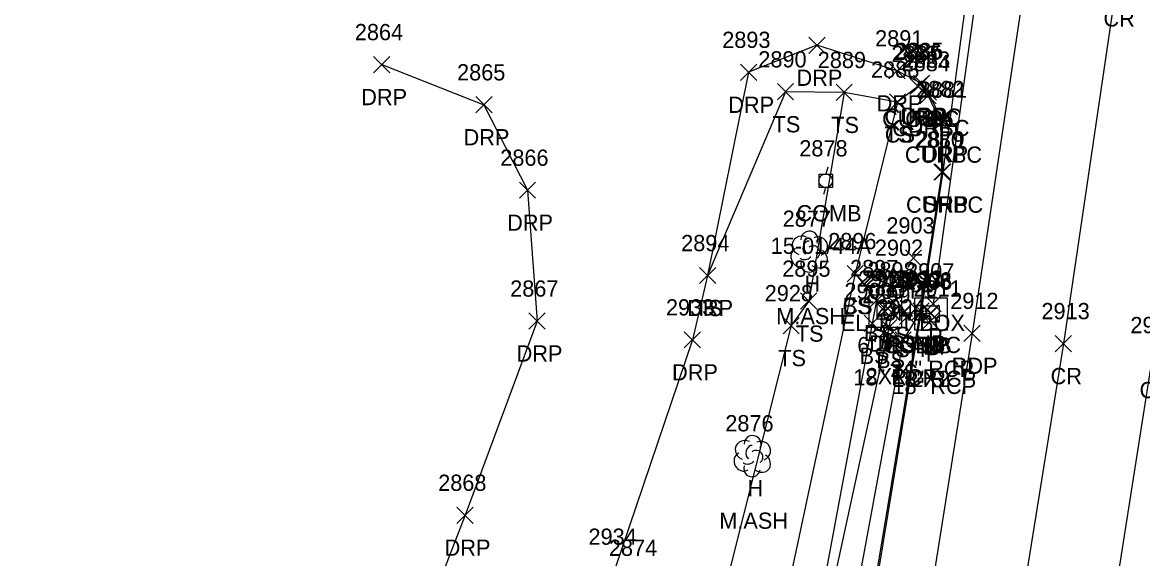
# Model space of a CAD drawing. Extents: x 1462089 to 1464015, y 730534 to 736144.
# Drawn here: x 1463038.3 to 1463176.3, y 733361.5 to 733427.5 of the extents above; entities that cross this region are included whole.
import ezdxf

# ---------------------------------------------------------------- set-up
doc = ezdxf.new("R2010")
doc.units = 0
for name, color, linetype in [('D_A', 7, 'Continuous'), ('D_C', 7, 'Continuous'), ('D_I', 7, 'Continuous'), ('D_TIC', 7, 'Continuous'), ('DCP', 7, 'Continuous'), ('DS', 7, 'Continuous'), ('L_A', 7, 'Continuous'), ('L_C', 7, 'Continuous'), ('L_I', 7, 'Continuous'), ('L_TIC', 7, 'Continuous'), ('LELB', 7, 'Continuous'), ('LTD', 7, 'Continuous'), ('P_A', 7, 'Continuous'), ('P_I', 7, 'Continuous'), ('P_TIC', 7, 'Continuous'), ('PET', 7, 'Continuous'), ('PRC', 7, 'Continuous'), ('PSP', 7, 'Continuous'), ('R_A', 7, 'Continuous'), ('R_I', 7, 'Continuous'), ('R_TIC', 7, 'Continuous'), ('RC', 7, 'Continuous'), ('RDP', 7, 'Continuous'), ('S_I', 7, 'Continuous'), ('U_A', 7, 'Continuous'), ('U_C', 7, 'Continuous'), ('U_I', 7, 'Continuous'), ('UDEFAULT', 7, 'Continuous'), ('UP', 7, 'Continuous')]:
    doc.layers.add(name, color=color, linetype=linetype)

msp = doc.modelspace()

# ---------------------------------------------------------------- linework, layer by layer
at = {"layer": 'D_TIC'}
for points in [[(1463145.65, 733394.74), (1463147.65, 733396.74)], [(1463147.65, 733394.74), (1463145.65, 733396.74)], [(1463149.5, 733391.83), (1463151.5, 733393.83)], [(1463151.5, 733391.83), (1463149.5, 733393.83)], [(1463143.51, 733390.94), (1463145.51, 733392.94)], [(1463145.51, 733390.94), (1463143.51, 733392.94)], [(1463144.38, 733390.77), (1463146.38, 733392.77)], [(1463146.38, 733390.77), (1463144.38, 733392.77)], [(1463149.19, 733390.6), (1463151.19, 733392.6)], [(1463151.19, 733390.6), (1463149.19, 733392.6)], [(1463149.2, 733389.72), (1463151.2, 733391.72)], [(1463151.2, 733389.72), (1463149.2, 733391.72)], [(1463149.21, 733390.71), (1463151.21, 733392.71)], [(1463151.21, 733390.71), (1463149.21, 733392.71)]]:
    msp.add_lwpolyline(points, dxfattribs=at)
at = {"layer": 'DCP'}
for points in [[(1463161.51, 733472.11), (1463150.5, 733392.83)], [(1463150.19, 733391.6), (1463145.38, 733391.77)]]:
    msp.add_lwpolyline(points, dxfattribs=at)
at = {"layer": 'DS'}
for p, q in [((1463142.6, 733393.92), (1463146.6, 733393.92)), ((1463142.6, 733389.92), (1463142.6, 733393.92)), ((1463146.6, 733393.92), (1463146.6, 733389.92)), ((1463148.23, 733393.57), (1463152.23, 733393.57)), ((1463148.23, 733389.57), (1463148.23, 733393.57)), ((1463152.23, 733393.57), (1463152.23, 733389.57)), ((1463143.6, 733390.92), (1463143.6, 733392.92)), ((1463143.6, 733392.92), (1463145.6, 733392.92)), ((1463144.61, 733391.92), (1463144.61, 733391.92)), ((1463144.61, 733391.92), (1463144.61, 733391.92)), ((1463145.6, 733392.92), (1463145.6, 733390.92)), ((1463149.23, 733390.57), (1463149.23, 733392.57)), ((1463149.23, 733392.57), (1463151.23, 733392.57)), ((1463151.23, 733392.57), (1463151.23, 733390.57)), ((1463145.6, 733390.92), (1463143.6, 733390.92)), ((1463151.23, 733390.57), (1463149.23, 733390.57)), ((1463150.24, 733391.57), (1463150.24, 733391.57)), ((1463150.24, 733391.57), (1463150.24, 733391.57)), ((1463146.6, 733389.92), (1463142.6, 733389.92)), ((1463152.23, 733389.57), (1463148.23, 733389.57))]:
    msp.add_line(p, q, dxfattribs=at)
at = {"layer": 'L_TIC'}
for points in [[(1463147.62, 733418.61), (1463149.62, 733420.61)], [(1463149.62, 733418.61), (1463147.62, 733420.61)], [(1463131.3, 733417.94), (1463133.3, 733419.94)], [(1463133.3, 733417.94), (1463131.3, 733419.94)], [(1463138.53, 733417.86), (1463140.53, 733419.86)], [(1463140.53, 733417.86), (1463138.53, 733419.86)], [(1463138.53, 733417.86), (1463140.53, 733419.86)], [(1463140.53, 733417.86), (1463138.53, 733419.86)], [(1463145.1, 733416.68), (1463147.1, 733418.68)], [(1463147.1, 733416.68), (1463145.1, 733418.68)], [(1463145.1, 733416.68), (1463147.1, 733418.68)], [(1463147.1, 733416.68), (1463145.1, 733418.68)], [(1463121.7, 733395.31), (1463123.7, 733397.31)], [(1463123.7, 733395.31), (1463121.7, 733397.31)], [(1463139.88, 733395.55), (1463141.88, 733397.55)], [(1463141.88, 733395.55), (1463139.88, 733397.55)], [(1463139.88, 733395.55), (1463141.88, 733397.55)], [(1463141.88, 733395.55), (1463139.88, 733397.55)], [(1463134.16, 733392.16), (1463136.16, 733394.16)], [(1463136.16, 733392.16), (1463134.16, 733394.16)], [(1463134.16, 733392.16), (1463136.16, 733394.16)], [(1463136.16, 733392.16), (1463134.16, 733394.16)], [(1463142.52, 733392.23), (1463144.52, 733394.23)], [(1463144.52, 733392.23), (1463142.52, 733394.23)], [(1463142.52, 733392.23), (1463144.52, 733394.23)], [(1463144.52, 733392.23), (1463142.52, 733394.23)], [(1463144.65, 733391.98), (1463146.65, 733393.98)], [(1463146.65, 733391.98), (1463144.65, 733393.98)], [(1463146.35, 733390.26), (1463148.35, 733392.26)], [(1463148.35, 733390.26), (1463146.35, 733392.26)], [(1463147.84, 733390.77), (1463149.84, 733392.77)], [(1463149.84, 733390.77), (1463147.84, 733392.77)], [(1463132, 733389.14), (1463134, 733391.14)], [(1463134, 733389.14), (1463132, 733391.14)], [(1463141.99, 733389.42), (1463143.99, 733391.42)], [(1463143.99, 733389.42), (1463141.99, 733391.42)], [(1463144.02, 733388.9), (1463146.02, 733390.9)], [(1463146.02, 733388.9), (1463144.02, 733390.9)], [(1463145.8, 733387.38), (1463147.8, 733389.38)], [(1463147.8, 733387.38), (1463145.8, 733389.38)]]:
    msp.add_lwpolyline(points, dxfattribs=at)
at = {"layer": 'LELB'}
for points in [[(1463148.62, 733419.61), (1463146.1, 733417.68), (1463140.88, 733396.55), (1463131.63, 733353.28), (1463124.57, 733309.95), (1463116.46, 733271.34), (1463113.54, 733266.45), (1463110.57, 733254.04), (1463101.82, 733249.04), (1463109.77, 733247.18), (1463114.32, 733248.14), (1463117.66, 733248.88), (1463120.28, 733251.15)], [(1463139.53, 733418.86), (1463132.3, 733418.94), (1463122.7, 733396.31)], [(1463146.1, 733417.68), (1463139.53, 733418.86), (1463135.16, 733393.16)], [(1463140.88, 733396.55), (1463143.52, 733393.23), (1463145.65, 733392.98), (1463145.02, 733389.9), (1463136.79, 733351.98), (1463129.82, 733308.94), (1463120.77, 733265.86), (1463117.66, 733248.88)], [(1463135.16, 733393.16), (1463133, 733390.14), (1463124.22, 733355.28), (1463125.89, 733347.33), (1463108.99, 733311.79), (1463106.26, 733293.84)], [(1463143.52, 733393.23), (1463142.99, 733390.42), (1463135.85, 733352.03), (1463128.14, 733309.24), (1463117.82, 733266.32), (1463114.32, 733248.14)], [(1463148.84, 733391.77), (1463146.8, 733388.38), (1463139.62, 733349.42), (1463132.23, 733308.69), (1463123.39, 733264.93), (1463120.28, 733251.15)]]:
    msp.add_lwpolyline(points, dxfattribs=at)
at = {"layer": 'LTD'}
for p, q in [((1463135.21, 733399.31), (1463135.21, 733399.31)), ((1463135.21, 733399.31), (1463135.21, 733399.31)), ((1463128.19, 733374.12), (1463128.19, 733374.12)), ((1463128.19, 733374.12), (1463128.19, 733374.12))]:
    msp.add_line(p, q, dxfattribs=at)
for centre in [(1463135.25, 733400.74), (1463128.24, 733375.55)]:
    msp.add_arc(centre, 1.05, 335.5272, 180.9563, dxfattribs=at)
for centre, major_axis, ratio, start_param, end_param in [((1463134.42, 733399.97), (1.21, -0.51), 0.895232, 1.570796, 4.712389), ((1463135, 733399.77), (-0.208, -0.792), 0.645439, 3.141593, 6.283185), ((1463135.71, 733399.14), (-0.5, 0.667), 0.989748, 3.141593, 6.283185), ((1463136.25, 733399.89), (-1.14, -0.48), 0.949671, 1.570796, 4.712389), ((1463134.12, 733398.6), (0.58, -1.04), 0.959034, 3.141593, 6.283185), ((1463134.75, 733398.56), (-0.625, -0.083), 0.423636, 0, 3.141593), ((1463136.21, 733398.47), (-1.09, 0.79), 0.841452, 1.570796, 4.712389), ((1463135.21, 733397.81), (0.26, 1.06), 0.942809, 1.570796, 4.712389), ((1463127.4, 733374.79), (1.21, -0.51), 0.895232, 1.570796, 4.712389), ((1463127.98, 733374.58), (-0.208, -0.792), 0.645439, 3.141593, 6.283185), ((1463129.23, 733374.7), (-1.14, -0.48), 0.949671, 1.570796, 4.712389), ((1463127.11, 733373.41), (0.58, -1.04), 0.959034, 3.141593, 6.283185), ((1463128.69, 733373.95), (-0.5, 0.667), 0.989748, 3.141593, 6.283185), ((1463129.19, 733373.29), (-1.09, 0.79), 0.841452, 1.570796, 4.712389), ((1463128.19, 733372.62), (0.26, 1.06), 0.942809, 1.570796, 4.712389), ((1463127.73, 733373.37), (-0.625, -0.083), 0.423636, 0, 3.141593)]:
    msp.add_ellipse(centre, major_axis=major_axis, ratio=ratio, start_param=start_param, end_param=end_param, dxfattribs=at)
at = {"layer": 'P_TIC'}
for points in [[(1463150.69, 733408.08), (1463152.69, 733410.08)], [(1463152.69, 733408.08), (1463150.69, 733410.08)], [(1463148, 733390.93), (1463150, 733392.93)], [(1463150, 733390.93), (1463148, 733392.93)], [(1463154.29, 733388.19), (1463156.29, 733390.19)], [(1463156.29, 733388.19), (1463154.29, 733390.19)], [(1463165.54, 733386.93), (1463167.54, 733388.93)], [(1463167.54, 733386.93), (1463165.54, 733388.93)]]:
    msp.add_lwpolyline(points, dxfattribs=at)
at = {"layer": 'PET'}
msp.add_lwpolyline([(1463162.64, 733438.25), (1463155.29, 733389.19), (1463147.91, 733342.63), (1463141.51, 733306.47), (1463132.06, 733260.3), (1463123.36, 733223.56), (1463108.71, 733168.54), (1463089.87, 733101.56), (1463076.27, 733055.88), (1463056.85, 732997.04), (1463043.72, 732952), (1463030.35, 732910.94), (1463015.8, 732864.49), (1463002.53, 732823.32), (1462986.53, 732773.32), (1462974.36, 732735), (1462957.21, 732680.82)], dxfattribs=at)
at = {"layer": 'PRC'}
for points in [[(1463173.05, 733431.97), (1463166.54, 733387.93), (1463158.95, 733340.73), (1463152.26, 733304.55), (1463143.59, 733257.28), (1463135.29, 733220.7), (1463120.9, 733164.91), (1463101.36, 733098.43), (1463088.62, 733051.16), (1463070, 732996.41), (1463055.29, 732948.06), (1463043.07, 732909.01), (1463027.36, 732860.42), (1463013.91, 732819.27), (1462999.18, 732769.26), (1462985.72, 732731.93), (1462969.44, 732677.27)], [(1463184.26, 733428.99), (1463177.5, 733386.21), (1463169.42, 733335), (1463162.87, 733301.13), (1463154.54, 733254.52), (1463145.29, 733216.48), (1463131.67, 733162.65), (1463112.82, 733093.24), (1463099.08, 733044.74), (1463082.5, 732993.09), (1463066.93, 732944.79), (1463054.22, 732905.14), (1463038.5, 732856.13), (1463025.08, 732814.55), (1463009.9, 732766.25), (1462997.49, 732727.73), (1462980.34, 732670.55), (1462968.82, 732637.25), (1462956.14, 732592.49), (1462943.23, 732555.63), (1462933.85, 732526.13), (1462921.41, 732485.16), (1462905.69, 732440.94), (1462895.98, 732404.53)]]:
    msp.add_lwpolyline(points, dxfattribs=at)
at = {"layer": 'PSP'}
msp.add_lwpolyline([(1463155.47, 733437.1), (1463151.69, 733409.08), (1463149, 733391.93), (1463141.96, 733349.08), (1463135.18, 733308.49), (1463125.93, 733264.09), (1463122.72, 733251.49), (1463119.11, 733234.45), (1463113.24, 733211.25), (1463103.08, 733170.52), (1463084.78, 733103.69), (1463070.66, 733057.94), (1463052.86, 733000.45), (1463038.28, 732952.98), (1463025.31, 732912.14), (1463010.74, 732866.35), (1462997.43, 732825.46), (1462981.2, 732774.91), (1462968.73, 732736.5), (1462951.61, 732681.88)], dxfattribs=at)
at = {"layer": 'R_TIC'}
for points in [[(1463135.17, 733423.67), (1463137.17, 733425.67)], [(1463137.17, 733423.67), (1463135.17, 733425.67)], [(1463081.54, 733421.29), (1463083.54, 733423.29)], [(1463083.54, 733421.29), (1463081.54, 733423.29)], [(1463126.76, 733420.34), (1463128.76, 733422.34)], [(1463128.76, 733420.34), (1463126.76, 733422.34)], [(1463145.04, 733420.52), (1463147.04, 733422.52)], [(1463147.04, 733420.52), (1463145.04, 733422.52)], [(1463147.62, 733418.61), (1463149.62, 733420.61)], [(1463149.62, 733418.61), (1463147.62, 733420.61)], [(1463147.92, 733418.87), (1463149.92, 733420.87)], [(1463149.92, 733418.87), (1463147.92, 733420.87)], [(1463148.07, 733418.98), (1463150.07, 733420.98)], [(1463150.07, 733418.98), (1463148.07, 733420.98)], [(1463148.87, 733417.47), (1463150.87, 733419.47)], [(1463150.87, 733417.47), (1463148.87, 733419.47)], [(1463148.9, 733417.91), (1463150.9, 733419.91)], [(1463150.9, 733417.91), (1463148.9, 733419.91)], [(1463094.14, 733416.34), (1463096.14, 733418.34)], [(1463096.14, 733416.34), (1463094.14, 733418.34)], [(1463150.43, 733414.2), (1463152.43, 733416.2)], [(1463152.43, 733414.2), (1463150.43, 733416.2)], [(1463150.66, 733414.28), (1463152.66, 733416.28)], [(1463152.66, 733414.28), (1463150.66, 733416.28)], [(1463150.56, 733408.04), (1463152.56, 733410.04)], [(1463152.56, 733408.04), (1463150.56, 733410.04)], [(1463150.56, 733408.04), (1463152.56, 733410.04)], [(1463152.56, 733408.04), (1463150.56, 733410.04)], [(1463150.69, 733408.08), (1463152.69, 733410.08)], [(1463152.69, 733408.08), (1463150.69, 733410.08)], [(1463099.51, 733405.82), (1463101.51, 733407.82)], [(1463101.51, 733405.82), (1463099.51, 733407.82)], [(1463121.7, 733395.31), (1463123.7, 733397.31)], [(1463123.7, 733395.31), (1463121.7, 733397.31)], [(1463100.68, 733389.71), (1463102.68, 733391.71)], [(1463102.68, 733389.71), (1463100.68, 733391.71)], [(1463147.84, 733390.77), (1463149.84, 733392.77)], [(1463149.84, 733390.77), (1463147.84, 733392.77)], [(1463119.83, 733387.39), (1463121.83, 733389.39)], [(1463121.83, 733387.39), (1463119.83, 733389.39)], [(1463091.81, 733365.79), (1463093.81, 733367.79)], [(1463093.81, 733365.79), (1463091.81, 733367.79)]]:
    msp.add_lwpolyline(points, dxfattribs=at)
at = {"layer": 'RC'}
for points in [[(1463151.56, 733409.04), (1463151.43, 733415.2), (1463149.87, 733418.47), (1463148.92, 733419.87), (1463148.62, 733419.61)], [(1463151.56, 733409.04), (1463148.84, 733391.77), (1463141.76, 733349.05), (1463134.98, 733308.36), (1463125.57, 733264.33), (1463122.51, 733251.38)]]:
    msp.add_lwpolyline(points, dxfattribs=at)
at = {"layer": 'RDP'}
for points in [[(1463151.69, 733409.08), (1463151.66, 733415.28), (1463149.9, 733418.91), (1463149.07, 733419.98), (1463146.04, 733421.52), (1463136.17, 733424.67), (1463127.76, 733421.34), (1463122.7, 733396.31), (1463120.83, 733388.39), (1463111.28, 733360.15), (1463100.59, 733329.73), (1463093, 733308.4), (1463083, 733282.24), (1463080.99, 733271.5), (1463081.59, 733261.67), (1463084.52, 733253.69), (1463088.65, 733248.8), (1463103.54, 733244.58), (1463111.11, 733244.48), (1463116.28, 733246.1), (1463118.82, 733247.17), (1463120.94, 733248.8), (1463122.72, 733251.49)], [(1463082.54, 733422.29), (1463095.14, 733417.34), (1463100.51, 733406.82), (1463101.68, 733390.71), (1463092.81, 733366.79), (1463086.67, 733350.92), (1463078.9, 733329.65), (1463071.66, 733309.43), (1463064.84, 733291.33), (1463051.04, 733253.23), (1463045.89, 733249.5), (1463042.23, 733251.32)]]:
    msp.add_lwpolyline(points, dxfattribs=at)
at = {"layer": 'UDEFAULT'}
for points in [[(1463147.07, 733397.48), (1463149.07, 733399.48)], [(1463149.07, 733397.48), (1463147.07, 733399.48)]]:
    msp.add_lwpolyline(points, dxfattribs=at)
at = {"layer": 'UP'}
for p, q in [((1463137.51, 733409.65), (1463137.26, 733408.81)), ((1463136.43, 733407.15), (1463136.43, 733408.81)), ((1463136.43, 733408.81), (1463138.09, 733408.81)), ((1463138.09, 733408.81), (1463138.09, 733407.15)), ((1463138.09, 733407.15), (1463136.43, 733407.15)), ((1463137.01, 733406.31), (1463137.26, 733407.15)), ((1463137.26, 733407.98), (1463137.26, 733407.98))]:
    msp.add_line(p, q, dxfattribs=at)
msp.add_circle((1463137.26, 733407.98), 0.833, dxfattribs=at)

# ---------------------------------------------------------------- texts
at = {"layer": 'D_A'}
for s, p in [('UND', (1463144.13, 733390.74)), ('DIB', (1463142.61, 733386.94)), ('DI', (1463143.66, 733386.92)), ('P', (1463149.88, 733387.83)), ('P', (1463144.76, 733386.77)), ('DIB', (1463148.32, 733386.71)), ('DI', (1463149.29, 733386.57)), ('P', (1463149.57, 733386.6)), ('P', (1463149.58, 733385.72))]:
    msp.add_text(s, height=2, dxfattribs=at).set_placement(p)
at = {"layer": 'D_C'}
for s, p in [('6" CGMP', (1463141.15, 733386.74)), ('18" RCP', (1463140.66, 733382.77)), ('2X2', (1463142.18, 733382.92)), ('24" RCP', (1463145.21, 733383.83)), ('18" RCP', (1463145.47, 733382.6)), ('18" RCP', (1463145.48, 733381.72)), ('2X2', (1463147.81, 733382.57))]:
    msp.add_text(s, height=2, dxfattribs=at).set_placement(p)
at = {"layer": 'D_I'}
for s, p in [('2902', (1463143.31, 733398.74)), ('2907', (1463147.16, 733395.83)), ('2904', (1463141.27, 733394.92)), ('2910', (1463141.73, 733394.94)), ('2909', (1463142.03, 733394.77)), ('2906', (1463146.82, 733394.71)), ('2908', (1463146.85, 733394.6)), ('2905', (1463146.9, 733394.57)), ('2911', (1463148.07, 733393.72))]:
    msp.add_text(s, height=2, dxfattribs=at).set_placement(p)
at = {"layer": 'L_A'}
for s, p in [('CS', (1463147.06, 733414.61)), ('TS', (1463130.71, 733413.94)), ('TS', (1463137.94, 733413.86)), ('TS', (1463137.94, 733413.86)), ('TS', (1463144.51, 733412.68)), ('CS', (1463144.54, 733412.68)), ('H', (1463134.64, 733394.31)), ('TS', (1463121.11, 733391.31)), ('CS', (1463139.32, 733391.55)), ('BS', (1463139.32, 733391.55)), ('BS', (1463141.96, 733388.23)), ('BS', (1463141.96, 733388.23)), ('TS', (1463133.57, 733388.16)), ('TS', (1463133.57, 733388.16)), ('BS', (1463144.09, 733387.98)), ('BS', (1463141.43, 733385.42)), ('SH', (1463145.84, 733386.26)), ('TS', (1463147.25, 733386.77)), ('TS', (1463131.41, 733385.14)), ('BS', (1463143.46, 733384.9)), ('TS', (1463145.21, 733383.38)), ('H', (1463127.62, 733369.12))]:
    msp.add_text(s, height=2, dxfattribs=at).set_placement(p)
at = {"layer": 'L_C'}
for p in [(1463131.16, 733390.31), (1463124.14, 733365.12)]:
    msp.add_text('M.ASH', height=2, dxfattribs=at).set_placement(p)
at = {"layer": 'L_I'}
for s, p in [('2890', (1463128.95, 733421.94)), ('2889', (1463136.27, 733421.86)), ('2889', (1463136.27, 733421.86)), ('2887', (1463145.36, 733422.61)), ('2888', (1463142.84, 733420.68)), ('2888', (1463142.84, 733420.68)), ('2877', (1463131.95, 733402.31)), ('2894', (1463119.44, 733399.31)), ('2896', (1463137.56, 733399.55)), ('2896', (1463137.56, 733399.55)), ('2895', (1463131.9, 733396.16)), ('2895', (1463131.9, 733396.16)), ('2897', (1463140.26, 733396.23)), ('2897', (1463140.26, 733396.23)), ('2898', (1463142.39, 733395.98)), ('2901', (1463144.58, 733394.26)), ('2923', (1463145.58, 733394.77)), ('2928', (1463129.74, 733393.14)), ('2900', (1463139.56, 733393.42)), ('2899', (1463141.75, 733392.9)), ('2924', (1463143.54, 733391.38)), ('2876', (1463124.88, 733377.12))]:
    msp.add_text(s, height=2, dxfattribs=at).set_placement(p)
at = {"layer": 'P_A'}
for s, p in [('CR', (1463171.48, 733426.97)), ('SHP', (1463149.22, 733404.08)), ('SHP', (1463146.54, 733386.93)), ('RDP', (1463152.78, 733384.19)), ('CR', (1463164.97, 733382.93)), ('CR', (1463175.93, 733381.21))]:
    msp.add_text(s, height=2, dxfattribs=at).set_placement(p)
at = {"layer": 'P_I'}
for s, p in [('2879', (1463148.42, 733412.08)), ('2922', (1463145.74, 733394.93)), ('2912', (1463152.6, 733392.19)), ('2913', (1463163.84, 733390.93)), ('2914', (1463174.8, 733389.21))]:
    msp.add_text(s, height=2, dxfattribs=at).set_placement(p)
at = {"layer": 'R_A'}
for s, p in [('DRP', (1463133.66, 733419.67)), ('DRP', (1463080.02, 733417.29)), ('DRP', (1463125.25, 733416.34)), ('DRP', (1463143.53, 733416.52)), ('CURBC', (1463144.2, 733414.61)), ('CURBC', (1463144.51, 733414.87)), ('DRP', (1463146.56, 733414.98)), ('CURBC', (1463145.46, 733413.47)), ('DRP', (1463147.39, 733413.91)), ('DRP', (1463092.63, 733412.34)), ('CURBC', (1463147.01, 733410.2)), ('DRP', (1463149.15, 733410.28)), ('CURBC', (1463147.15, 733404.04)), ('CURBC', (1463147.15, 733404.04)), ('DRP', (1463149.18, 733404.08)), ('DRP', (1463098, 733401.82)), ('DRP', (1463120.19, 733391.31)), ('DRP', (1463099.17, 733385.71)), ('CURBC', (1463144.42, 733386.77)), ('DRP', (1463118.32, 733383.39)), ('DRP', (1463090.3, 733361.79))]:
    msp.add_text(s, height=2, dxfattribs=at).set_placement(p)
at = {"layer": 'R_I'}
for s, p in [('2864', (1463079.23, 733425.29)), ('2893', (1463124.5, 733424.34)), ('2891', (1463143.34, 733424.52)), ('2886', (1463145.61, 733422.87)), ('2885', (1463145.81, 733422.98)), ('2887', (1463145.36, 733422.61)), ('2884', (1463146.61, 733421.47)), ('2883', (1463146.65, 733421.91)), ('2865', (1463091.83, 733420.34)), ('2882', (1463148.4, 733418.28)), ('2881', (1463148.73, 733418.2)), ('2880', (1463148.22, 733412.04)), ('2880', (1463148.22, 733412.04)), ('2879', (1463148.42, 733412.08)), ('2866', (1463097.15, 733409.82)), ('2894', (1463119.44, 733399.31)), ('2867', (1463098.37, 733393.71)), ('2923', (1463145.58, 733394.77)), ('2933', (1463117.57, 733391.39)), ('2868', (1463089.5, 733369.79)), ('2934', (1463108.02, 733363.15))]:
    msp.add_text(s, height=2, dxfattribs=at).set_placement(p)
at = {"layer": 'S_I'}
msp.add_text('2874', height=2, dxfattribs=at).set_placement((1463110.54, 733361.78))
at = {"layer": 'U_A'}
for s, p in [('COMB', (1463133.65, 733402.98)), ('UTIL', (1463145.23, 733393.48))]:
    msp.add_text(s, height=2, dxfattribs=at).set_placement(p)
at = {"layer": 'U_C'}
for s, p in [('15-01/44A', (1463130.48, 733398.98)), ('EL JCT BOX', (1463139.11, 733389.48))]:
    msp.add_text(s, height=2, dxfattribs=at).set_placement(p)
at = {"layer": 'U_I'}
for s, p in [('2878', (1463134, 733410.98)), ('2903', (1463144.73, 733401.48))]:
    msp.add_text(s, height=2, dxfattribs=at).set_placement(p)

doc.saveas('drawing.dxf')
